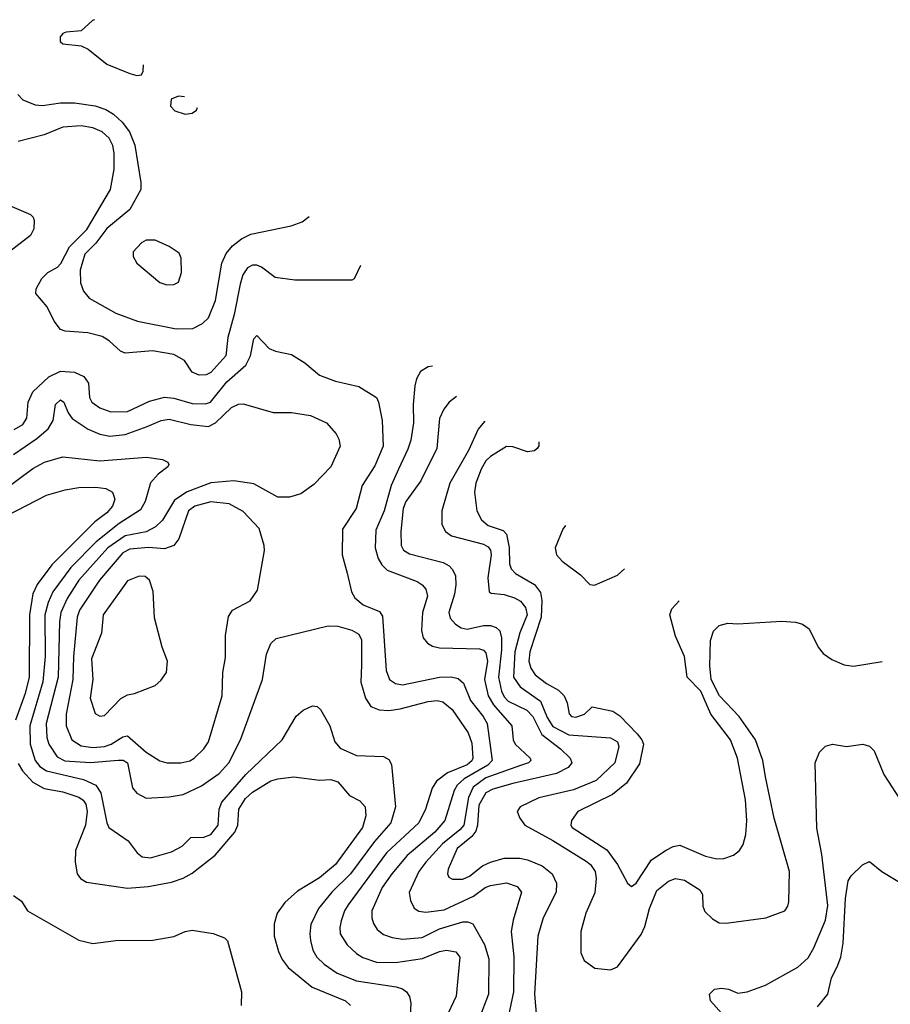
# Model space of a CAD drawing. Extents: x 997028 to 1115134, y 536408 to 618974.
# Tile 395 of 473: x 1061378 to 1065145, y 613110 to 617369. Entities that reach past the tile are written whole.
import ezdxf

# ---------------------------------------------------------------- set-up
doc = ezdxf.new("R2010")
doc.units = 0

msp = doc.modelspace()

# ---------------------------------------------------------------- linework, layer by layer
at = {"layer": '0CON10XD'}
for points in [[(1061702.7, 617368.9), (1061693.8, 617365), (1061645, 617321.2), (1061580, 617315), (1061565, 617308.8), (1061553.8, 617295), (1061553.3, 617275), (1061565, 617263.8), (1061645, 617256.2), (1061675, 617241.2), (1061755, 617177.1), (1061855, 617136.2), (1061885, 617127.5), (1061905, 617130), (1061913, 617147), (1061914.8, 617174)], [(1061370.5, 617045), (1061392.6, 617022.6), (1061445, 617000.9), (1061477.8, 616997.8), (1061555, 617008.9), (1061615, 617010), (1061705, 616996.4), (1061751, 616981), (1061785, 616960), (1061822.5, 616925), (1061853.9, 616883.9), (1061876.6, 616826.6), (1061902.7, 616665), (1061902.5, 616635), (1061855, 616547.9), (1061755, 616466.4), (1061707.6, 616402.4), (1061660.3, 616355), (1061640.3, 616285), (1061640.9, 616230.9), (1061655, 616194.2), (1061678.6, 616165), (1061795, 616100), (1061888.8, 616065), (1062055, 616032.4), (1062127, 616033), (1062169.4, 616055), (1062195, 616080), (1062225.2, 616155), (1062253.7, 616316.3), (1062272.2, 616357.8), (1062299, 616391), (1062338.5, 616421.5), (1062378.7, 616441.3), (1062552.6, 616477.4), (1062601.2, 616495), (1062631.1, 616518.3)], [(1062091.7, 617035.7), (1062065, 617037.5), (1062033.3, 617025), (1062031.2, 616995), (1062050, 616975), (1062095, 616960), (1062125, 616964.4), (1062142.8, 616977.2), (1062147.9, 616989.8)], [(1062853.4, 616305.1), (1062825, 616247.5), (1062815, 616242.5), (1062568.3, 616241.7), (1062483.9, 616253.9), (1062425, 616298.8), (1062405, 616307.5), (1062385, 616306.8), (1062363.8, 616295), (1062344, 616266), (1062331.6, 616225), (1062306.7, 616093.3), (1062279.2, 615995), (1062270.7, 615915), (1062205, 615843.2), (1062185, 615832.9), (1062155, 615832.2), (1062124.4, 615844.4), (1062091.4, 615895), (1062045, 615921.5), (1061953.5, 615936.5), (1061835, 615926.5), (1061815, 615935.6), (1061765, 615980), (1061735, 615998.2), (1061674, 616014), (1061575, 616021.2), (1061555, 616029.5), (1061527.7, 616065), (1061496.8, 616126.8), (1061448, 616185), (1061449.2, 616205), (1061475, 616250), (1061500, 616275), (1061541.5, 616298.5), (1061557.2, 616315), (1061593.8, 616386.2), (1061668.3, 616461.7), (1061771.8, 616635), (1061786.9, 616723.1), (1061787.8, 616792.2), (1061781.6, 616825), (1061765, 616856.7), (1061735, 616883.4), (1061695, 616901.6), (1061645, 616910.3), (1061564.6, 616904.6), (1061485, 616871.6), (1061372.6, 616842.6)], [(1061335, 616566), (1061425, 616526.2), (1061436.7, 616515), (1061440.7, 616500.7), (1061440, 616465), (1061425.8, 616435), (1061176.1, 616243.9)], [(1062015, 616222), (1062045, 616224), (1062065.8, 616234.2), (1062078, 616275), (1062077.7, 616337.7), (1062068.8, 616358.8), (1062025, 616388), (1061965, 616416), (1061925, 616416), (1061905, 616404), (1061870, 616365), (1061868.8, 616345), (1061885.9, 616315.9), (1061985, 616232), (1062015, 616222)], [(1061355, 615597.2), (1061392.5, 615617.5), (1061410, 615645), (1061415.3, 615715), (1061435, 615759.1), (1061505.2, 615824.8), (1061555, 615848.4), (1061615, 615843.8), (1061656.4, 615826.4), (1061676.6, 615796.6), (1061681.2, 615735), (1061690.4, 615715), (1061725, 615690), (1061773.4, 615673.4), (1061845, 615674.7), (1061940.7, 615719.3), (1062005, 615736.3), (1062045, 615732.3), (1062125, 615709.1), (1062182.9, 615707.1), (1062204.5, 615715), (1062275, 615802.5), (1062357.3, 615875), (1062376.8, 615915), (1062391.3, 615988.7), (1062405, 616003.3), (1062457.4, 615947.4), (1062485, 615935.6), (1062555, 615921.4), (1062612, 615885), (1062675, 615831.4), (1062745, 615805.6), (1062845, 615783.1), (1062922, 615735), (1062931.4, 615715), (1062946.9, 615635), (1062950.9, 615525), (1062915, 615439.2), (1062860.5, 615355), (1062834.4, 615255), (1062775.6, 615165), (1062772.9, 615055), (1062795.6, 614975.6), (1062813.8, 614895), (1062828.5, 614868.5), (1062865, 614838.9), (1062935, 614810), (1062948.5, 614788.5), (1062963.5, 614553.5), (1062977.9, 614515), (1063005, 614497.6), (1063035, 614492.8), (1063195, 614524.7), (1063245, 614526.7), (1063275, 614520), (1063298.8, 614498.8), (1063329, 614425), (1063384.2, 614355), (1063400.8, 614325), (1063422.7, 614165), (1063403.4, 614145), (1063301.1, 614085), (1063271.5, 614058.5), (1063258.5, 614035), (1063217.7, 613905), (1063174.4, 613855.6), (1063055, 613754.2), (1062987.9, 613675), (1062946.8, 613615), (1062902.2, 613515), (1062901.8, 613485), (1062909.3, 613459.3), (1062924.7, 613434.7), (1062952.7, 613412.7), (1062989.2, 613399.2), (1063035, 613392.1), (1063119.9, 613400.1), (1063195, 613436.3), (1063295, 613466.5), (1063317.8, 613467.8), (1063338.6, 613458.6), (1063389.7, 613369.7), (1063407.4, 613307.4), (1063405.9, 613155), (1063365.3, 613045)], [(1063163.8, 615870.1), (1063145, 615867.5), (1063112.9, 615847.1), (1063095.3, 615815), (1063088.3, 615785), (1063081, 615705), (1063082.5, 615625), (1063069.9, 615550.1), (1063058.3, 615511.7), (1063017.7, 615425), (1062985.2, 615354.8), (1062955.7, 615244.3), (1062918.8, 615161.2), (1062916.4, 615085), (1062928.9, 615038.9), (1062945, 615010.5), (1062968.8, 614988.8), (1063098.7, 614938.7), (1063120, 614925), (1063135, 614905.7), (1063142, 614875), (1063121.6, 614805), (1063117, 614727), (1063124.5, 614695), (1063142.6, 614672.6), (1063165, 614659.1), (1063195, 614652.2), (1063367.8, 614647.8), (1063385, 614642.1), (1063395, 614631.1), (1063402.7, 614595), (1063389.6, 614515), (1063405.5, 614445), (1063428.7, 614405), (1063508.2, 614315), (1063513.6, 614255), (1063521.5, 614235), (1063586.7, 614175), (1063589.4, 614165), (1063580, 614155), (1063545, 614143.1), (1063395, 614089.3), (1063340.8, 614049.2), (1063320, 614005), (1063299.3, 613885), (1063282.6, 613865), (1063206.9, 613805), (1063134.8, 613725), (1063104.7, 613685), (1063063.9, 613593.9), (1063069.6, 613559.6), (1063085, 613525.8), (1063105, 613512.9), (1063135, 613509.3), (1063215, 613519.1), (1063342, 613578), (1063392.3, 613615), (1063415, 613624.7), (1063485, 613636.4), (1063530.2, 613620.3), (1063550, 613595), (1063512.7, 613475), (1063505.3, 613425), (1063515.7, 613315.7), (1063514.8, 613165), (1063491.2, 613055)], [(1061352, 615488), (1061452.9, 615557.1), (1061501, 615599), (1061523.8, 615635), (1061533.8, 615705), (1061555, 615724.5), (1061569.2, 615715), (1061588, 615668), (1061604.8, 615644.8), (1061675, 615597.3), (1061725.7, 615575.7), (1061768, 615568), (1061835, 615574.3), (1061930.1, 615609.9), (1061990.8, 615635), (1062025, 615641.4), (1062118.2, 615618.2), (1062195, 615609.4), (1062225, 615624.7), (1062295, 615692.3), (1062325, 615706.4), (1062345, 615707.5), (1062475, 615670.6), (1062555, 615670.5), (1062636.6, 615656.6), (1062705.8, 615625), (1062747.8, 615577.8), (1062759.4, 615555), (1062764.4, 615525), (1062724.4, 615435), (1062651.7, 615358.3), (1062595, 615318.1), (1062545, 615303.3), (1062495, 615303.6), (1062391.2, 615361.2), (1062304.7, 615374.7), (1062205, 615365.8), (1062102.7, 615327.3), (1062048.9, 615291.1), (1061995.8, 615204.2), (1061965.4, 615175), (1061925.4, 615154.6), (1061835, 615137), (1061759.8, 615085), (1061634.9, 614945.1), (1061584, 614865), (1061557, 614805), (1061551, 614765), (1061544.5, 614525), (1061493.7, 614325), (1061496.1, 614265), (1061504.3, 614235), (1061541.3, 614181.3), (1061573.9, 614163.9), (1061685, 614155.9), (1061805, 614165.8)], [(1063267.6, 615739.7), (1063236.9, 615715), (1063213.5, 615685), (1063195.3, 615644.7), (1063183.2, 615515), (1063113.9, 615375), (1063049.6, 615285), (1063037.1, 615255), (1063027.5, 615155), (1063028.5, 615095), (1063039.1, 615075), (1063065, 615058.4), (1063211, 615021), (1063236.9, 615006.9), (1063251.3, 614991.3), (1063263.6, 614963.6), (1063265.3, 614925), (1063259.8, 614885), (1063235.3, 614805), (1063241.1, 614781.1), (1063264, 614754), (1063288.8, 614738.8), (1063315, 614733.3), (1063385, 614748.3), (1063415, 614748.8), (1063439.7, 614739.7), (1063455, 614725.6), (1063462.9, 614695), (1063463.2, 614643.2), (1063449.7, 614525), (1063463.3, 614465), (1063475, 614440.3), (1063492.1, 614422.1), (1063572.2, 614382.2), (1063599, 614355), (1063638, 614278), (1063718.7, 614215), (1063759.6, 614175), (1063766.4, 614155), (1063750.9, 614135), (1063701.3, 614108.7), (1063511.4, 614065), (1063425, 614041), (1063395, 614025.2), (1063365, 613971.5), (1063359, 613885), (1063351.2, 613858.8), (1063333.8, 613836.2), (1063270.9, 613785), (1063232.1, 613695), (1063228.9, 613675), (1063235, 613660.8), (1063251.5, 613651.5), (1063295, 613651.6), (1063325, 613664.7), (1063381, 613709), (1063415, 613725.9), (1063475, 613743.2), (1063541.9, 613741.9), (1063576, 613735), (1063639.4, 613709.4), (1063681.9, 613675), (1063700.5, 613635), (1063699.2, 613595), (1063642.7, 613485), (1063619.4, 613405), (1063605.8, 613155), (1063613.7, 613053.7)], [(1063390, 615633), (1063388.6, 615631.4), (1063361.5, 615598.5), (1063320.8, 615505), (1063238.8, 615365), (1063204.5, 615244.5), (1063204.5, 615185), (1063220, 615155), (1063247, 615137), (1063385, 615101), (1063405, 615089.5), (1063414.8, 615075), (1063417.5, 615055), (1063404, 614955), (1063410, 614895), (1063418.6, 614888.6), (1063475, 614882.8), (1063518.7, 614868.7), (1063545, 614854.6), (1063566.8, 614826.8), (1063573.9, 614795), (1063542.5, 614717.5), (1063520.1, 614635), (1063514.8, 614525), (1063544.1, 614484.1), (1063631.4, 614421.4), (1063660.5, 614350.5), (1063685, 614311.9), (1063754.7, 614275.3), (1063935, 614263.2), (1063964.6, 614245), (1063970, 614225), (1063952.8, 614155), (1063872.2, 614077.8), (1063775, 614037.8), (1063625, 614002.8), (1063544.2, 613965), (1063530, 613945), (1063542, 613915), (1063564, 613885), (1063685, 613818.6), (1063829.2, 613729.2), (1063847.2, 613715), (1063868.1, 613685), (1063872.9, 613655), (1063866.8, 613593.2), (1063828.1, 613505), (1063806.2, 613425), (1063806.4, 613333.6), (1063820.5, 613300.5), (1063866.1, 613266.1), (1063935, 613260), (1063965, 613272), (1064067.1, 613412.9), (1064082.4, 613447.6), (1064102.6, 613525), (1064135, 613603.3), (1064185, 613642.5), (1064215, 613653.9), (1064255, 613646.9), (1064320.6, 613605), (1064331.9, 613585), (1064334.4, 613535), (1064342.2, 613512.2), (1064375, 613480.6), (1064405, 613463.3), (1064435, 613461.1), (1064606.2, 613483.8), (1064688, 613515), (1064702, 613535), (1064705.6, 613554.4), (1064708.5, 613685), (1064642.2, 613915), (1064605.3, 614095), (1064593.4, 614165), (1064562.2, 614255), (1064490.3, 614355), (1064406.4, 614445), (1064370.3, 614515), (1064363.8, 614573.8), (1064366.7, 614683.3), (1064380.4, 614725), (1064405, 614749.5), (1064441.7, 614758.3), (1064485.4, 614755.4), (1064675, 614768.2), (1064735, 614763.8), (1064760.4, 614756.6), (1064764.9, 614754.5), (1064793.7, 614733.7), (1064832.9, 614655), (1064855, 614627.8), (1064892.4, 614602.4), (1064945, 614578.6), (1064985, 614573.1), (1065109.4, 614593.7)], [(1063624.3, 615543.4), (1063624.3, 615525.7), (1063617.5, 615515), (1063605, 615504.4), (1063575, 615500), (1063512, 615522), (1063485, 615523.6), (1063415, 615479.2), (1063395, 615460.4), (1063374.8, 615425), (1063352.5, 615365), (1063346.3, 615325), (1063355.8, 615245), (1063376, 615206), (1063405, 615182), (1063470, 615160), (1063483.9, 615143.9), (1063496.3, 615086.3), (1063498, 615015), (1063504.3, 614994.3), (1063524, 614974), (1063606.2, 614926.2), (1063631.4, 614891.4), (1063637.2, 614857.2), (1063634.9, 614785), (1063584.8, 614635), (1063581.1, 614595), (1063590, 614565), (1063608.5, 614535), (1063658.2, 614498.2), (1063709.1, 614469.1), (1063733.3, 614445), (1063747.1, 614415), (1063755, 614366.2), (1063765, 614355.6), (1063785, 614352.7), (1063822.5, 614365), (1063855, 614397.5), (1063945, 614378.1), (1063975, 614358.5), (1064050.1, 614280.1), (1064070, 614255), (1064076.9, 614235), (1064059.6, 614150.4), (1064003.3, 614066.7), (1063942.7, 614017.3), (1063792.9, 613945), (1063765.5, 613905), (1063762.9, 613885), (1063768.2, 613875), (1063918.3, 613778.3), (1063964.6, 613715), (1064007.5, 613635), (1064025, 613620), (1064045, 613634.2), (1064112.3, 613735), (1064175, 613777.1), (1064205, 613792.9), (1064235, 613798.9), (1064345, 613751.5), (1064395, 613740), (1064425, 613741.2), (1064466, 613755), (1064491.9, 613775), (1064508.3, 613801.7), (1064519.6, 613845), (1064524, 613905), (1064518.1, 613995), (1064484.2, 614175), (1064453.3, 614255), (1064367.9, 614365), (1064325, 614464.7), (1064266.4, 614525), (1064254.5, 614615), (1064215, 614703.3), (1064191.4, 614795), (1064199.7, 614820.3), (1064232, 614855.1)], [(1061305, 615331.6), (1061435, 615427.5), (1061485.3, 615454.7), (1061565, 615477.7), (1061725, 615460.5), (1061926.9, 615476.9), (1061996.4, 615466.4), (1062018.8, 615455), (1062023.8, 615445), (1062020, 615435), (1061976.9, 615403.1), (1061945, 615365.8), (1061920.9, 615285), (1061901.3, 615248.7), (1061809.5, 615190.5), (1061709.3, 615110.7), (1061600.4, 614999.6), (1061522, 614895), (1061501.4, 614848.6), (1061487.5, 614795), (1061488.8, 614615), (1061478.3, 614505), (1061422.3, 614315), (1061424.1, 614235), (1061445.2, 614165), (1061465, 614139), (1061495, 614119.6), (1061655, 614082.4), (1061708.5, 614058.5), (1061729.7, 614025), (1061754.8, 613894.8), (1061764.6, 613875), (1061848, 613818), (1061886.7, 613765), (1061907.7, 613747.7), (1061945, 613744.7), (1062035, 613770.4), (1062082, 613795), (1062118.3, 613831.7), (1062175, 613834), (1062205, 613844.7), (1062237, 613885), (1062241.6, 613955), (1062253.2, 613985), (1062357.4, 614105), (1062514.4, 614255), (1062575, 614356), (1062605, 614382), (1062645, 614401.2), (1062665, 614398.8), (1062680, 614385), (1062720, 614315), (1062741.5, 614245), (1062765, 614218.2), (1062835, 614185.9), (1062951.7, 614181.7), (1062975, 614169.2), (1062987.4, 614147.4), (1063003.9, 613965), (1062984.7, 613895), (1062913.8, 613815), (1062808.9, 613675), (1062729.4, 613595), (1062671.6, 613525), (1062638.7, 613455), (1062633.3, 613415), (1062636.5, 613386.5), (1062646.2, 613345), (1062663.9, 613313.9), (1062695, 613283.8), (1062752.2, 613245), (1062835, 613211.5), (1063006.7, 613186.7), (1063035, 613177.7), (1063052.2, 613165), (1063065, 613143.8), (1063070, 613115), (1063067.9, 613062.1)], [(1061278.1, 615201.9), (1061495, 615312), (1061575, 615336), (1061635, 615345.3), (1061707.6, 615347.6), (1061750.9, 615340.9), (1061780, 615325), (1061790, 615295), (1061779.6, 615265), (1061755, 615235.4), (1061703.5, 615196.5), (1061518.2, 615011.8), (1061454.2, 614925.8), (1061434.8, 614885.2), (1061420.3, 614795), (1061419.2, 614525), (1061402.1, 614455), (1061360.6, 614339.4)], [(1062015.4, 614154.6), (1062075, 614154.6), (1062115, 614163.8), (1062132.9, 614175), (1062174.4, 614215), (1062195.4, 614245), (1062254.6, 614445), (1062257.9, 614545), (1062268.9, 614611.1), (1062269.5, 614705), (1062282.1, 614787.9), (1062298.8, 614815), (1062375, 614856), (1062407.9, 614902.1), (1062437.1, 615072.9), (1062435.5, 615095), (1062415, 615168.6), (1062345, 615241.8), (1062285, 615274.7), (1062205, 615284.3), (1062135.6, 615265), (1062108.4, 615245), (1062066.4, 615123.6), (1062045.3, 615094.7), (1062005, 615080.7), (1061935.9, 615085.9), (1061855, 615078.3), (1061825, 615063.8), (1061724.3, 614945), (1061636.6, 614815), (1061627.7, 614785), (1061611, 614615), (1061608.8, 614515), (1061579.8, 614365), (1061579.7, 614315), (1061604, 614255), (1061645, 614228), (1061695, 614221.9), (1061745, 614226.2), (1061774, 614236), (1061825, 614267.9), (1061845, 614271.2), (1061925, 614201.5), (1061985, 614162.9), (1062015.4, 614154.6)], [(1063739.5, 615181.4), (1063727.7, 615165), (1063694.6, 615085), (1063700.9, 615055), (1063725, 615026.5), (1063805, 614968.6), (1063845, 614926.7), (1063865, 614923.8), (1063965, 614966.2), (1063995.4, 614993.2)], [(1061725, 614356.9), (1061745, 614359.4), (1061816.4, 614433.6), (1061845, 614449.5), (1061875.5, 614454.5), (1061965, 614490), (1061989.5, 614510.5), (1062013.9, 614546.1), (1062018, 614595), (1061995.5, 614655.5), (1061962.3, 614782.3), (1061955.3, 614895.3), (1061939.4, 614945), (1061921.3, 614961.3), (1061895, 614961.9), (1061845, 614941.9), (1061739.6, 614795), (1061732.5, 614715), (1061689.2, 614605), (1061695.3, 614515.3), (1061684, 614435), (1061705, 614368), (1061725, 614356.9)], [(1061805, 614165.8), (1061826.1, 614166.1), (1061845.3, 614155), (1061866.2, 614046.2), (1061885, 614023.1), (1061925, 614001.8), (1062025, 614007.7), (1062085, 614018.5), (1062165, 614056.1), (1062241.7, 614108.3), (1062282.8, 614155), (1062333.8, 614255), (1062428.8, 614515), (1062446.7, 614625), (1062465, 614671.2), (1062487.9, 614692.1), (1062713, 614747), (1062755, 614745.6), (1062815, 614728.7), (1062845, 614711.5), (1062856.5, 614686.5), (1062857, 614577), (1062853.8, 614503.8), (1062874.7, 614434.7), (1062898, 614398), (1062933.4, 614383.4), (1062975, 614381.6), (1063025, 614388.1), (1063145, 614420.8), (1063185, 614424.7), (1063209, 614419), (1063250, 614385), (1063318.4, 614285), (1063335, 614240), (1063339.1, 614175), (1063335, 614163.5), (1063315, 614146), (1063229, 614111), (1063182.3, 614075), (1063163.3, 614045), (1063134.1, 613955), (1063104.7, 613895), (1062965.1, 613764.9), (1062798.8, 613541.2), (1062783.1, 613515), (1062769.1, 613470.9), (1062763.2, 613443.2), (1062765.4, 613415), (1062795, 613367.3), (1062835, 613329.6), (1062862.9, 613312.9), (1062922.8, 613292.8), (1063005, 613290.8), (1063121, 613309), (1063195, 613338.8), (1063225, 613344.7), (1063265, 613337.3), (1063283.3, 613315), (1063266.5, 613145), (1063219.1, 613045)], [(1064428.1, 613058.1), (1064366.7, 613125), (1064362.5, 613155), (1064384.1, 613175.9), (1064415, 613180), (1064445, 613176), (1064485, 613158.8), (1064525, 613164), (1064605, 613192.9), (1064745, 613270.6), (1064789, 613311), (1064814.7, 613355), (1064865.2, 613474.8), (1064875, 613537.5), (1064848.1, 613758.1), (1064827, 613873), (1064820, 614155), (1064838.3, 614201.7), (1064865, 614226.7), (1064895, 614236.2), (1064955, 614226), (1065026.1, 614236.1), (1065055, 614226.7), (1065075, 614206.7), (1065117.1, 614105), (1065220.6, 613945)], [(1061372, 614152), (1061390.5, 614120.5), (1061435, 614071.1), (1061484.5, 614044.5), (1061565, 614029), (1061635, 614006.6), (1061653.4, 613993.4), (1061665, 613975.4)], [(1061665, 613975.4), (1061670.4, 613945), (1061662.9, 613885), (1061619.7, 613775), (1061617.8, 613725), (1061627.5, 613675), (1061641.1, 613655), (1061668.1, 613638.1), (1061845, 613612.8), (1061935, 613619.4), (1062035, 613639.3), (1062085, 613656), (1062125, 613678), (1062223.5, 613755), (1062309.2, 613855), (1062322.3, 613885), (1062326.4, 613955), (1062355, 614001.1), (1062385, 614028.4), (1062465, 614076.5), (1062495, 614086), (1062565, 614094.5), (1062675, 614079.4), (1062725, 614082.5), (1062755, 614072.2), (1062805, 614013.1), (1062850.5, 613990.5), (1062873.4, 613965), (1062875.3, 613925.3), (1062861.4, 613875), (1062745, 613715.3), (1062675, 613657.4), (1062580.3, 613599.7), (1062525, 613550.6), (1062492.5, 613505), (1062478.9, 613458.9), (1062480, 613405), (1062498.4, 613338.4), (1062513.6, 613303.6), (1062539.3, 613269.3), (1062644.4, 613184.4), (1062788.6, 613125), (1062808.9, 613105)], [(1064830.3, 613099.7), (1064874, 613155), (1064890, 613225), (1064915, 613272.5), (1064931.1, 613315), (1064941.3, 613375), (1064951.4, 613568.6), (1064963.1, 613645), (1064975, 613666), (1065025, 613713.3), (1065055, 613727.5), (1065108.8, 613685), (1065286.5, 613576.5)], [(1061351.7, 613581.7), (1061386.4, 613556.4), (1061412.5, 613515), (1061635, 613388.6), (1061695, 613373.1), (1061795, 613387.1), (1061955, 613387.5), (1062045, 613404), (1062095, 613426), (1062125, 613431.2), (1062215, 613416.2), (1062265, 613397.5), (1062278, 613385), (1062337.5, 613165), (1062336.2, 613105)]]:
    msp.add_lwpolyline(points, dxfattribs=at)

doc.saveas('drawing.dxf')
